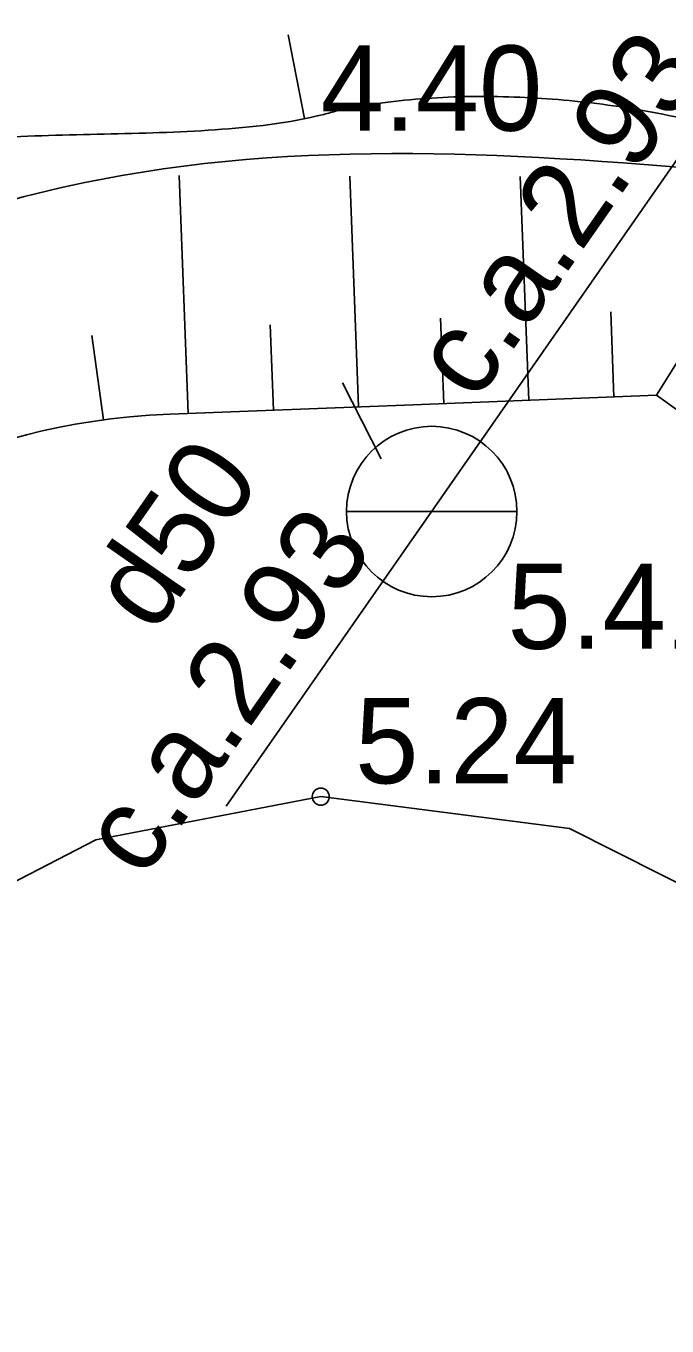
# Model space of a CAD drawing. Extents: x 519536 to 519949, y 326041 to 326519.
# Drawn here: x 519824.58 to 519828.34, y 326221.68 to 326229.31 of the extents above; entities that cross this region are included whole.
import ezdxf

# ---------------------------------------------------------------- set-up
doc = ezdxf.new("R2010")
doc.units = 0
for name, color, linetype in [('BUVE_BDET_####_####_#', 7, 'Continuous'), ('BUVE_EKAS_####_####_#', 7, 'Continuous'), ('RELJ_AATZ_####_TKST_#', 7, 'Continuous'), ('RELJ_ELEM_####_####_#', 7, 'Continuous'), ('RELJ_HORZ_PAMT_####_#', 7, 'Continuous'), ('RELJ_NOGA_####_####_#', 7, 'Continuous'), ('RELJ_NOGL_####_####_#', 7, 'Continuous'), ('UDTK_ELEM_####_####_#', 7, 'Continuous'), ('UDTK_ELEM_####_TKST_#', 7, 'Continuous'), ('UDTK_VADP_NEDR_####_#', 7, 'Continuous'), ('UDTK_VADP_NEDR_TKST_#', 7, 'Continuous')]:
    doc.layers.add(name, color=color, linetype=linetype)

msp = doc.modelspace()

# ---------------------------------------------------------------- linework, layer by layer
at = {"layer": 'BUVE_BDET_####_####_#'}
for p, q in [((519828.283, 326227.145), (519829.077, 326228.426)), ((519829.202, 326226.489), (519828.283, 326227.145))]:
    msp.add_line(p, q, dxfattribs=at)
at = {"layer": 'BUVE_EKAS_####_####_#'}
msp.add_lwpolyline([(519830.9354, 326220.3417), (519830.7632, 326221.5679), (519830.1746, 326222.8306), (519829.1384, 326223.9152), (519827.7723, 326224.6028), (519826.3124, 326224.7901), (519824.9915, 326224.5359), (519823.9247, 326223.9845), (519822.9857, 326223.0955), (519822.2911, 326221.8389), (519822.0318, 326220.3417), (519822.2911, 326218.8444), (519822.9857, 326217.5878), (519823.9247, 326216.6988), (519824.9915, 326216.1474), (519826.3124, 326215.8932), (519827.7723, 326216.0805), (519829.1384, 326216.7681), (519830.1746, 326217.8528), (519830.7632, 326219.1155), (519830.9354, 326220.3417)], dxfattribs=at)
at = {"layer": 'RELJ_ELEM_####_####_#'}
msp.add_circle((519826.3124, 326224.7901), 0.05, dxfattribs=at)
at = {"layer": 'RELJ_HORZ_PAMT_####_#'}
for p, q in [((519826.2159, 326228.7696), (519826.1215, 326229.2606)), ((519826.667, 326226.7723), (519826.4391, 326227.2174))]:
    msp.add_line(p, q, dxfattribs=at)
msp.add_spline([(519819.9535, 326225.4165), (519820.152, 326225.5662), (519820.3092, 326225.7026), (519820.7496, 326226.1425), (519821.2983, 326226.7712), (519821.8562, 326227.4015), (519822.1566, 326227.7014), (519822.481, 326227.9827), (519823.081, 326228.3538), (519823.4054, 326228.482), (519823.7429, 326228.5724), (519824.3891, 326228.655), (519825.0415, 326228.6777), (519825.6916, 326228.703), (519826.3312, 326228.7938), (519826.4093, 326228.8139), (519826.644, 326228.8576), (519827.1569, 326228.8976), (519827.6731, 326228.8827), (519828.1905, 326228.8185), (519828.7069, 326228.7106)], degree=3, dxfattribs=at)
at = {"layer": 'RELJ_NOGA_####_####_#'}
for p, q in [((519825.535, 326227.039), (519825.482, 326228.434)), ((519826.534, 326227.078), (519826.483, 326228.432)), ((519827.534, 326227.116), (519827.483, 326228.43)), ((519827.034, 326227.097), (519827.015, 326227.597)), ((519828.033, 326227.135), (519828.014, 326227.635)), ((519825.037, 326227.001), (519824.969, 326227.496)), ((519826.035, 326227.058), (519826.015, 326227.558))]:
    msp.add_line(p, q, dxfattribs=at)
msp.add_lwpolyline([(519828.283, 326227.145), (519826.855, 326227.09), (519825.428, 326227.035), (519825.307, 326227.029), (519825.192, 326227.019), (519825.08, 326227.007), (519824.974, 326226.992), (519824.871, 326226.975), (519824.772, 326226.957), (519824.677, 326226.936), (519824.586, 326226.914), (519824.498, 326226.89)], dxfattribs=at)
msp.add_lwpolyline([(519828.283, 326227.145), (519826.855, 326227.09), (519825.428, 326227.035), (519825.307, 326227.029), (519825.192, 326227.019), (519825.08, 326227.007), (519824.974, 326226.992), (519824.871, 326226.975), (519824.772, 326226.957), (519824.677, 326226.936), (519824.586, 326226.914), (519824.498, 326226.89)], dxfattribs=at)
msp.add_lwpolyline([(519828.283, 326227.145), (519826.855, 326227.09), (519825.428, 326227.035), (519825.307, 326227.029), (519825.192, 326227.019), (519825.08, 326227.007), (519824.974, 326226.992), (519824.871, 326226.975), (519824.772, 326226.957), (519824.677, 326226.936), (519824.586, 326226.914), (519824.498, 326226.89)], dxfattribs=at)
msp.add_lwpolyline([(519828.283, 326227.145), (519826.855, 326227.09), (519825.428, 326227.035), (519825.307, 326227.029), (519825.192, 326227.019), (519825.08, 326227.007), (519824.974, 326226.992), (519824.871, 326226.975), (519824.772, 326226.957), (519824.677, 326226.936), (519824.586, 326226.914), (519824.498, 326226.89)], dxfattribs=at)
msp.add_lwpolyline([(519828.283, 326227.145), (519826.855, 326227.09), (519825.428, 326227.035), (519825.307, 326227.029), (519825.192, 326227.019), (519825.08, 326227.007), (519824.974, 326226.992), (519824.871, 326226.975), (519824.772, 326226.957), (519824.677, 326226.936), (519824.586, 326226.914), (519824.498, 326226.89)], dxfattribs=at)
msp.add_lwpolyline([(519828.283, 326227.145), (519826.855, 326227.09), (519825.428, 326227.035), (519825.307, 326227.029), (519825.192, 326227.019), (519825.08, 326227.007), (519824.974, 326226.992), (519824.871, 326226.975), (519824.772, 326226.957), (519824.677, 326226.936), (519824.586, 326226.914), (519824.498, 326226.89)], dxfattribs=at)
msp.add_lwpolyline([(519828.283, 326227.145), (519826.855, 326227.09), (519825.428, 326227.035), (519825.307, 326227.029), (519825.192, 326227.019), (519825.08, 326227.007), (519824.974, 326226.992), (519824.871, 326226.975), (519824.772, 326226.957), (519824.677, 326226.936), (519824.586, 326226.914), (519824.498, 326226.89)], dxfattribs=at)
msp.add_lwpolyline([(519828.283, 326227.145), (519826.855, 326227.09), (519825.428, 326227.035), (519825.307, 326227.029), (519825.192, 326227.019), (519825.08, 326227.007), (519824.974, 326226.992), (519824.871, 326226.975), (519824.772, 326226.957), (519824.677, 326226.936), (519824.586, 326226.914), (519824.498, 326226.89)], dxfattribs=at)
msp.add_lwpolyline([(519828.283, 326227.145), (519826.855, 326227.09), (519825.428, 326227.035), (519825.307, 326227.029), (519825.192, 326227.019), (519825.08, 326227.007), (519824.974, 326226.992), (519824.871, 326226.975), (519824.772, 326226.957), (519824.677, 326226.936), (519824.586, 326226.914), (519824.498, 326226.89)], dxfattribs=at)
msp.add_lwpolyline([(519828.283, 326227.145), (519826.855, 326227.09), (519825.428, 326227.035), (519825.307, 326227.029), (519825.192, 326227.019), (519825.08, 326227.007), (519824.974, 326226.992), (519824.871, 326226.975), (519824.772, 326226.957), (519824.677, 326226.936), (519824.586, 326226.914), (519824.498, 326226.89)], dxfattribs=at)
msp.add_lwpolyline([(519828.283, 326227.145), (519826.855, 326227.09), (519825.428, 326227.035), (519825.307, 326227.029), (519825.192, 326227.019), (519825.08, 326227.007), (519824.974, 326226.992), (519824.871, 326226.975), (519824.772, 326226.957), (519824.677, 326226.936), (519824.586, 326226.914), (519824.498, 326226.89)], dxfattribs=at)
msp.add_lwpolyline([(519828.283, 326227.145), (519826.855, 326227.09), (519825.428, 326227.035), (519825.307, 326227.029), (519825.192, 326227.019), (519825.08, 326227.007), (519824.974, 326226.992), (519824.871, 326226.975), (519824.772, 326226.957), (519824.677, 326226.936), (519824.586, 326226.914), (519824.498, 326226.89)], dxfattribs=at)
msp.add_lwpolyline([(519828.283, 326227.145), (519826.855, 326227.09), (519825.428, 326227.035), (519825.307, 326227.029), (519825.192, 326227.019), (519825.08, 326227.007), (519824.974, 326226.992), (519824.871, 326226.975), (519824.772, 326226.957), (519824.677, 326226.936), (519824.586, 326226.914), (519824.498, 326226.89)], dxfattribs=at)
msp.add_lwpolyline([(519828.283, 326227.145), (519826.855, 326227.09), (519825.428, 326227.035), (519825.307, 326227.029), (519825.192, 326227.019), (519825.08, 326227.007), (519824.974, 326226.992), (519824.871, 326226.975), (519824.772, 326226.957), (519824.677, 326226.936), (519824.586, 326226.914), (519824.498, 326226.89)], dxfattribs=at)
msp.add_lwpolyline([(519828.283, 326227.145), (519826.855, 326227.09), (519825.428, 326227.035), (519825.307, 326227.029), (519825.192, 326227.019), (519825.08, 326227.007), (519824.974, 326226.992), (519824.871, 326226.975), (519824.772, 326226.957), (519824.677, 326226.936), (519824.586, 326226.914), (519824.498, 326226.89)], dxfattribs=at)
msp.add_lwpolyline([(519828.283, 326227.145), (519826.855, 326227.09), (519825.428, 326227.035), (519825.307, 326227.029), (519825.192, 326227.019), (519825.08, 326227.007), (519824.974, 326226.992), (519824.871, 326226.975), (519824.772, 326226.957), (519824.677, 326226.936), (519824.586, 326226.914), (519824.498, 326226.89)], dxfattribs=at)
msp.add_lwpolyline([(519828.283, 326227.145), (519826.855, 326227.09), (519825.428, 326227.035), (519825.307, 326227.029), (519825.192, 326227.019), (519825.08, 326227.007), (519824.974, 326226.992), (519824.871, 326226.975), (519824.772, 326226.957), (519824.677, 326226.936), (519824.586, 326226.914), (519824.498, 326226.89)], dxfattribs=at)
msp.add_lwpolyline([(519828.283, 326227.145), (519826.855, 326227.09), (519825.428, 326227.035), (519825.307, 326227.029), (519825.192, 326227.019), (519825.08, 326227.007), (519824.974, 326226.992), (519824.871, 326226.975), (519824.772, 326226.957), (519824.677, 326226.936), (519824.586, 326226.914), (519824.498, 326226.89)], dxfattribs=at)
msp.add_lwpolyline([(519828.283, 326227.145), (519826.855, 326227.09), (519825.428, 326227.035), (519825.307, 326227.029), (519825.192, 326227.019), (519825.08, 326227.007), (519824.974, 326226.992), (519824.871, 326226.975), (519824.772, 326226.957), (519824.677, 326226.936), (519824.586, 326226.914), (519824.498, 326226.89)], dxfattribs=at)
msp.add_lwpolyline([(519828.283, 326227.145), (519826.855, 326227.09), (519825.428, 326227.035), (519825.307, 326227.029), (519825.192, 326227.019), (519825.08, 326227.007), (519824.974, 326226.992), (519824.871, 326226.975), (519824.772, 326226.957), (519824.677, 326226.936), (519824.586, 326226.914), (519824.498, 326226.89)], dxfattribs=at)
msp.add_lwpolyline([(519828.283, 326227.145), (519826.855, 326227.09), (519825.428, 326227.035), (519825.307, 326227.029), (519825.192, 326227.019), (519825.08, 326227.007), (519824.974, 326226.992), (519824.871, 326226.975), (519824.772, 326226.957), (519824.677, 326226.936), (519824.586, 326226.914), (519824.498, 326226.89)], dxfattribs=at)
msp.add_lwpolyline([(519828.283, 326227.145), (519826.855, 326227.09), (519825.428, 326227.035), (519825.307, 326227.029), (519825.192, 326227.019), (519825.08, 326227.007), (519824.974, 326226.992), (519824.871, 326226.975), (519824.772, 326226.957), (519824.677, 326226.936), (519824.586, 326226.914), (519824.498, 326226.89)], dxfattribs=at)
msp.add_lwpolyline([(519828.283, 326227.145), (519826.855, 326227.09), (519825.428, 326227.035), (519825.307, 326227.029), (519825.192, 326227.019), (519825.08, 326227.007), (519824.974, 326226.992), (519824.871, 326226.975), (519824.772, 326226.957), (519824.677, 326226.936), (519824.586, 326226.914), (519824.498, 326226.89)], dxfattribs=at)
msp.add_lwpolyline([(519828.283, 326227.145), (519826.855, 326227.09), (519825.428, 326227.035), (519825.307, 326227.029), (519825.192, 326227.019), (519825.08, 326227.007), (519824.974, 326226.992), (519824.871, 326226.975), (519824.772, 326226.957), (519824.677, 326226.936), (519824.586, 326226.914), (519824.498, 326226.89)], dxfattribs=at)
msp.add_lwpolyline([(519828.283, 326227.145), (519826.855, 326227.09), (519825.428, 326227.035), (519825.307, 326227.029), (519825.192, 326227.019), (519825.08, 326227.007), (519824.974, 326226.992), (519824.871, 326226.975), (519824.772, 326226.957), (519824.677, 326226.936), (519824.586, 326226.914), (519824.498, 326226.89)], dxfattribs=at)
msp.add_lwpolyline([(519828.283, 326227.145), (519826.855, 326227.09), (519825.428, 326227.035), (519825.307, 326227.029), (519825.192, 326227.019), (519825.08, 326227.007), (519824.974, 326226.992), (519824.871, 326226.975), (519824.772, 326226.957), (519824.677, 326226.936), (519824.586, 326226.914), (519824.498, 326226.89)], dxfattribs=at)
msp.add_lwpolyline([(519828.283, 326227.145), (519826.855, 326227.09), (519825.428, 326227.035), (519825.307, 326227.029), (519825.192, 326227.019), (519825.08, 326227.007), (519824.974, 326226.992), (519824.871, 326226.975), (519824.772, 326226.957), (519824.677, 326226.936), (519824.586, 326226.914), (519824.498, 326226.89)], dxfattribs=at)
msp.add_lwpolyline([(519828.283, 326227.145), (519826.855, 326227.09), (519825.428, 326227.035), (519825.307, 326227.029), (519825.192, 326227.019), (519825.08, 326227.007), (519824.974, 326226.992), (519824.871, 326226.975), (519824.772, 326226.957), (519824.677, 326226.936), (519824.586, 326226.914), (519824.498, 326226.89)], dxfattribs=at)
msp.add_lwpolyline([(519828.283, 326227.145), (519826.855, 326227.09), (519825.428, 326227.035), (519825.307, 326227.029), (519825.192, 326227.019), (519825.08, 326227.007), (519824.974, 326226.992), (519824.871, 326226.975), (519824.772, 326226.957), (519824.677, 326226.936), (519824.586, 326226.914), (519824.498, 326226.89)], dxfattribs=at)
msp.add_lwpolyline([(519828.283, 326227.145), (519826.855, 326227.09), (519825.428, 326227.035), (519825.307, 326227.029), (519825.192, 326227.019), (519825.08, 326227.007), (519824.974, 326226.992), (519824.871, 326226.975), (519824.772, 326226.957), (519824.677, 326226.936), (519824.586, 326226.914), (519824.498, 326226.89)], dxfattribs=at)
msp.add_lwpolyline([(519828.283, 326227.145), (519826.855, 326227.09), (519825.428, 326227.035), (519825.307, 326227.029), (519825.192, 326227.019), (519825.08, 326227.007), (519824.974, 326226.992), (519824.871, 326226.975), (519824.772, 326226.957), (519824.677, 326226.936), (519824.586, 326226.914), (519824.498, 326226.89)], dxfattribs=at)
msp.add_lwpolyline([(519828.283, 326227.145), (519826.855, 326227.09), (519825.428, 326227.035), (519825.307, 326227.029), (519825.192, 326227.019), (519825.08, 326227.007), (519824.974, 326226.992), (519824.871, 326226.975), (519824.772, 326226.957), (519824.677, 326226.936), (519824.586, 326226.914), (519824.498, 326226.89)], dxfattribs=at)
msp.add_lwpolyline([(519828.283, 326227.145), (519826.855, 326227.09), (519825.428, 326227.035), (519825.307, 326227.029), (519825.192, 326227.019), (519825.08, 326227.007), (519824.974, 326226.992), (519824.871, 326226.975), (519824.772, 326226.957), (519824.677, 326226.936), (519824.586, 326226.914), (519824.498, 326226.89)], dxfattribs=at)
msp.add_lwpolyline([(519828.283, 326227.145), (519826.855, 326227.09), (519825.428, 326227.035), (519825.307, 326227.029), (519825.192, 326227.019), (519825.08, 326227.007), (519824.974, 326226.992), (519824.871, 326226.975), (519824.772, 326226.957), (519824.677, 326226.936), (519824.586, 326226.914), (519824.498, 326226.89)], dxfattribs=at)
msp.add_lwpolyline([(519828.283, 326227.145), (519826.855, 326227.09), (519825.428, 326227.035), (519825.307, 326227.029), (519825.192, 326227.019), (519825.08, 326227.007), (519824.974, 326226.992), (519824.871, 326226.975), (519824.772, 326226.957), (519824.677, 326226.936), (519824.586, 326226.914), (519824.498, 326226.89)], dxfattribs=at)
msp.add_lwpolyline([(519828.283, 326227.145), (519826.855, 326227.09), (519825.428, 326227.035), (519825.307, 326227.029), (519825.192, 326227.019), (519825.08, 326227.007), (519824.974, 326226.992), (519824.871, 326226.975), (519824.772, 326226.957), (519824.677, 326226.936), (519824.586, 326226.914), (519824.498, 326226.89)], dxfattribs=at)
msp.add_lwpolyline([(519828.283, 326227.145), (519826.855, 326227.09), (519825.428, 326227.035), (519825.307, 326227.029), (519825.192, 326227.019), (519825.08, 326227.007), (519824.974, 326226.992), (519824.871, 326226.975), (519824.772, 326226.957), (519824.677, 326226.936), (519824.586, 326226.914), (519824.498, 326226.89)], dxfattribs=at)
msp.add_lwpolyline([(519828.283, 326227.145), (519826.855, 326227.09), (519825.428, 326227.035), (519825.307, 326227.029), (519825.192, 326227.019), (519825.08, 326227.007), (519824.974, 326226.992), (519824.871, 326226.975), (519824.772, 326226.957), (519824.677, 326226.936), (519824.586, 326226.914), (519824.498, 326226.89)], dxfattribs=at)
msp.add_lwpolyline([(519828.283, 326227.145), (519826.855, 326227.09), (519825.428, 326227.035), (519825.307, 326227.029), (519825.192, 326227.019), (519825.08, 326227.007), (519824.974, 326226.992), (519824.871, 326226.975), (519824.772, 326226.957), (519824.677, 326226.936), (519824.586, 326226.914), (519824.498, 326226.89)], dxfattribs=at)
msp.add_lwpolyline([(519828.283, 326227.145), (519826.855, 326227.09), (519825.428, 326227.035), (519825.307, 326227.029), (519825.192, 326227.019), (519825.08, 326227.007), (519824.974, 326226.992), (519824.871, 326226.975), (519824.772, 326226.957), (519824.677, 326226.936), (519824.586, 326226.914), (519824.498, 326226.89)], dxfattribs=at)
msp.add_lwpolyline([(519828.283, 326227.145), (519826.855, 326227.09), (519825.428, 326227.035), (519825.307, 326227.029), (519825.192, 326227.019), (519825.08, 326227.007), (519824.974, 326226.992), (519824.871, 326226.975), (519824.772, 326226.957), (519824.677, 326226.936), (519824.586, 326226.914), (519824.498, 326226.89)], dxfattribs=at)
msp.add_lwpolyline([(519828.283, 326227.145), (519826.855, 326227.09), (519825.428, 326227.035), (519825.307, 326227.029), (519825.192, 326227.019), (519825.08, 326227.007), (519824.974, 326226.992), (519824.871, 326226.975), (519824.772, 326226.957), (519824.677, 326226.936), (519824.586, 326226.914), (519824.498, 326226.89)], dxfattribs=at)
msp.add_lwpolyline([(519828.283, 326227.145), (519826.855, 326227.09), (519825.428, 326227.035), (519825.307, 326227.029), (519825.192, 326227.019), (519825.08, 326227.007), (519824.974, 326226.992), (519824.871, 326226.975), (519824.772, 326226.957), (519824.677, 326226.936), (519824.586, 326226.914), (519824.498, 326226.89)], dxfattribs=at)
msp.add_lwpolyline([(519828.283, 326227.145), (519826.855, 326227.09), (519825.428, 326227.035), (519825.307, 326227.029), (519825.192, 326227.019), (519825.08, 326227.007), (519824.974, 326226.992), (519824.871, 326226.975), (519824.772, 326226.957), (519824.677, 326226.936), (519824.586, 326226.914), (519824.498, 326226.89)], dxfattribs=at)
msp.add_lwpolyline([(519828.283, 326227.145), (519826.855, 326227.09), (519825.428, 326227.035), (519825.307, 326227.029), (519825.192, 326227.019), (519825.08, 326227.007), (519824.974, 326226.992), (519824.871, 326226.975), (519824.772, 326226.957), (519824.677, 326226.936), (519824.586, 326226.914), (519824.498, 326226.89)], dxfattribs=at)
msp.add_lwpolyline([(519828.283, 326227.145), (519826.855, 326227.09), (519825.428, 326227.035), (519825.307, 326227.029), (519825.192, 326227.019), (519825.08, 326227.007), (519824.974, 326226.992), (519824.871, 326226.975), (519824.772, 326226.957), (519824.677, 326226.936), (519824.586, 326226.914), (519824.498, 326226.89)], dxfattribs=at)
msp.add_lwpolyline([(519828.283, 326227.145), (519826.855, 326227.09), (519825.428, 326227.035), (519825.307, 326227.029), (519825.192, 326227.019), (519825.08, 326227.007), (519824.974, 326226.992), (519824.871, 326226.975), (519824.772, 326226.957), (519824.677, 326226.936), (519824.586, 326226.914), (519824.498, 326226.89)], dxfattribs=at)
msp.add_lwpolyline([(519828.283, 326227.145), (519826.855, 326227.09), (519825.428, 326227.035), (519825.307, 326227.029), (519825.192, 326227.019), (519825.08, 326227.007), (519824.974, 326226.992), (519824.871, 326226.975), (519824.772, 326226.957), (519824.677, 326226.936), (519824.586, 326226.914), (519824.498, 326226.89)], dxfattribs=at)
at = {"layer": 'RELJ_NOGL_####_####_#'}
msp.add_spline([(519829.077, 326228.426), (519825.145, 326228.435), (519820.941, 326226.28), (519818.428, 326220.636), (519820.325, 326214.941), (519824.26, 326212.479)], degree=3, dxfattribs=at)
at = {"layer": 'UDTK_ELEM_####_####_#'}
msp.add_line((519826.4636, 326226.4632), (519827.4636, 326226.4632), dxfattribs=at)
msp.add_circle((519826.9636, 326226.4632), 0.5, dxfattribs=at)
at = {"layer": 'UDTK_VADP_NEDR_####_#'}
msp.add_lwpolyline([(519825.758, 326224.734), (519830.684, 326231.803)], dxfattribs=at)

# ---------------------------------------------------------------- texts
at = {"layer": 'RELJ_AATZ_####_TKST_#'}
for s, p in [('4.40', (519826.3113, 326228.6979)), ('5.24', (519826.5138, 326224.8683))]:
    msp.add_text(s, height=0.5, dxfattribs=at).set_placement(p)
at = {"layer": 'UDTK_ELEM_####_TKST_#'}
msp.add_text(' 5.41', height=0.5, dxfattribs=at).set_placement((519827.2224, 326225.6575))
at = {"layer": 'UDTK_VADP_NEDR_TKST_#'}
for s, p in [('c.a.2.93', (519827.2205, 326227.0951)), ('d50', (519825.3332, 326225.7372)), ('c.a.2.93', (519825.2702, 326224.2963))]:
    msp.add_text(s, height=0.5, rotation=55.12947, dxfattribs=at).set_placement(p)

doc.saveas('drawing.dxf')
